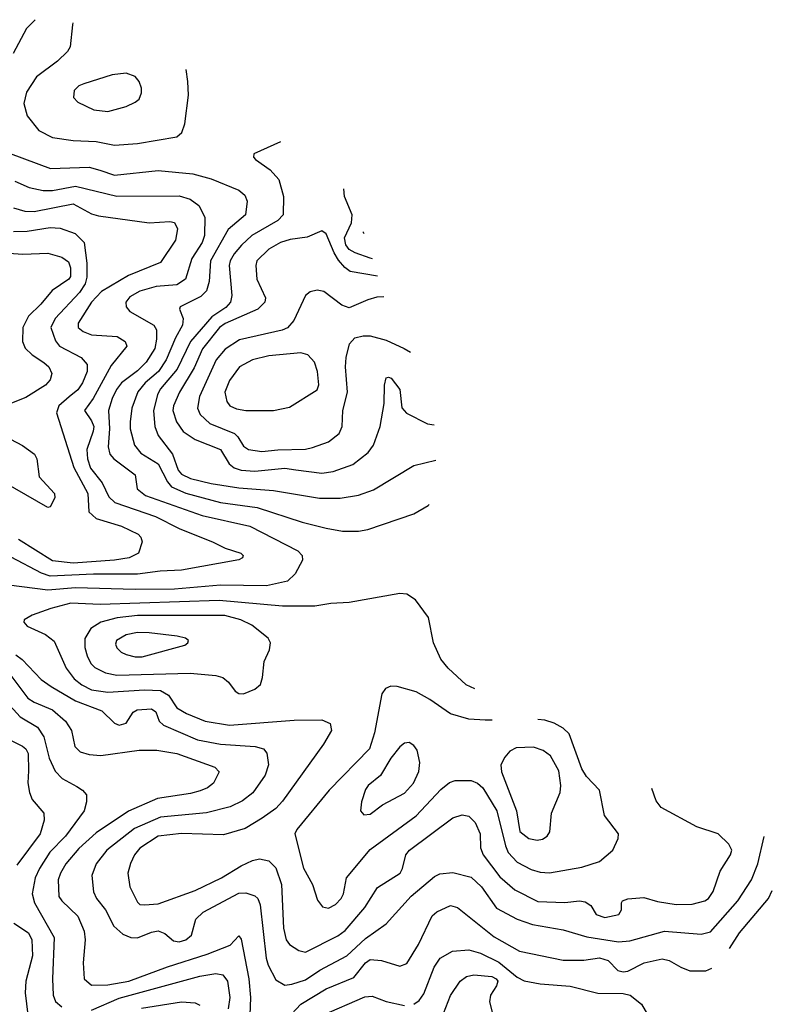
# Model space of a CAD drawing. Extents: x 997026 to 1115308, y 536381 to 619039.
# Tile 480 of 484: x 1088002 to 1091274, y 587375 to 591653. Entities that reach past the tile are written whole.
import ezdxf

# ---------------------------------------------------------------- set-up
doc = ezdxf.new("R2010")
doc.units = 0

msp = doc.modelspace()

# ---------------------------------------------------------------- linework, layer by layer
at = {"layer": '0CON20XD'}
for points in [[(1088070.3, 591653), (1088032.2, 591615), (1087973.8, 591506.2)], [(1088233.3, 591639.4), (1088231.3, 591631.3), (1088221.8, 591535), (1088210.9, 591515), (1088167.2, 591472.8), (1088075.3, 591404.7), (1088031.3, 591338.7), (1088020.7, 591289.3), (1088035.5, 591235), (1088085, 591171.1), (1088145, 591141.8), (1088235, 591127.8), (1088335, 591123.2), (1088415, 591108.4), (1088515, 591114.6), (1088685.8, 591144.2), (1088707.3, 591162.7), (1088719.8, 591200.2), (1088735.4, 591325), (1088732.7, 591385), (1088725.8, 591437)], [(1088385, 591254.5), (1088465, 591275.8), (1088505, 591294), (1088521.7, 591308.3), (1088532.5, 591335), (1088531.4, 591355), (1088522, 591385), (1088505, 591406), (1088465, 591420), (1088405, 591412.9), (1088281.2, 591375), (1088260, 591365), (1088239.2, 591345), (1088236, 591315), (1088254.5, 591294.5), (1088325, 591260.8), (1088385, 591254.5)], [(1089136.5, 591122.5), (1089019.5, 591070.5), (1089018.8, 591055), (1089028, 591045), (1089090.8, 591000.8), (1089128.1, 590958.1), (1089149.6, 590885), (1089148.2, 590805), (1089125, 590780.6), (1089011.8, 590715), (1088966.3, 590673.7), (1088935, 590635.3), (1088917, 590605), (1088913.5, 590585), (1088924.3, 590455), (1088918, 590425), (1088897.8, 590402.2), (1088838, 590362), (1088745, 590255.2), (1088686.2, 590135), (1088615, 590049.4), (1088601.7, 590025), (1088583.8, 589953.8), (1088589.5, 589885), (1088605, 589845.6), (1088665.9, 589765), (1088691.7, 589695), (1088705, 589677.8), (1088745, 589659), (1088835, 589638), (1088955, 589619.4), (1089105, 589607.1), (1089305, 589573.6), (1089395, 589573.4), (1089475, 589586.7), (1089540.1, 589609.9), (1089715, 589716.4), (1089810.6, 589739.7)], [(1087961.4, 591071.4), (1088136, 591006), (1088305, 591012.4), (1088350.9, 590999.1), (1088415, 590977.6), (1088605, 590998.2), (1088755, 590983.9), (1088835, 590962), (1088955, 590912.9), (1088980.7, 590890.7), (1088990.9, 590865), (1088984.5, 590805), (1088908.7, 590741.3), (1088832.2, 590605), (1088826.5, 590515), (1088814.4, 590475.6), (1088789.8, 590450.2), (1088699.2, 590405), (1088697.5, 590395), (1088712.3, 590355), (1088710.6, 590325), (1088679.5, 590270.5), (1088639.5, 590175), (1088606.3, 590125), (1088548, 590075), (1088515.6, 590035.6), (1088489.2, 589965), (1088483.2, 589905), (1088483.2, 589875), (1088501.3, 589805), (1088529.6, 589769.6), (1088605, 589723.3), (1088645.1, 589645.1), (1088662.8, 589622.8), (1088724.7, 589595.2), (1088875, 589555.5), (1089035, 589533.1), (1089229.5, 589469.5), (1089335, 589443.8), (1089405, 589430.5), (1089475, 589430.5), (1089515, 589437.8), (1089715, 589505.6), (1089777.9, 589542.1), (1089780.6, 589544.7), (1089781.9, 589545.9)], [(1087981.6, 590951.6), (1088044.1, 590924.1), (1088105, 590910.6), (1088145, 590911.3), (1088245, 590929.4), (1088425, 590886.1), (1088695, 590887.7), (1088743.6, 590873.6), (1088781.2, 590845), (1088807.1, 590795), (1088805.7, 590715), (1088794.8, 590685), (1088750.9, 590615), (1088722.7, 590525), (1088685, 590501.6), (1088595, 590494), (1088525, 590473.7), (1088480.6, 590449.4), (1088463.4, 590425), (1088464.7, 590405), (1088481.5, 590385), (1088585.4, 590325), (1088596.6, 590305), (1088597.6, 590265), (1088589.1, 590225), (1088551.7, 590165), (1088515, 590128), (1088444.2, 590075), (1088423.1, 590046.9), (1088405, 590007.8), (1088389, 589955), (1088393.4, 589875), (1088387.2, 589797.3), (1088394.7, 589765), (1088412.1, 589745), (1088504.5, 589675), (1088512.5, 589615), (1088549.5, 589585), (1088795, 589498.4), (1089002.3, 589452.3), (1089210.6, 589345), (1089229.5, 589325), (1089231.5, 589305), (1089200.4, 589245), (1089166.8, 589213.2), (1089075, 589193.5), (1088875, 589196.6), (1088675, 589178.9), (1088505, 589176.5), (1088245, 589184.9), (1088125, 589174.8), (1087955, 589196.7)], [(1089535.3, 590614.3), (1089525, 590616.7), (1089459.8, 590639.8), (1089434.9, 590654.9), (1089419.5, 590675), (1089414.8, 590705), (1089445, 590770.9), (1089447.1, 590805), (1089414.1, 590885), (1089411.3, 590917.6)], [(1087975, 590836.1), (1088025, 590821.2), (1088065, 590819.3), (1088235, 590852.9), (1088315, 590809.4), (1088345, 590800.9), (1088565, 590770.5), (1088655.7, 590775.7), (1088675, 590771.2), (1088688.1, 590745), (1088678.9, 590695), (1088615, 590597.3), (1088475, 590541.2), (1088358.6, 590471.4), (1088314.2, 590425), (1088256.5, 590335), (1088256.9, 590315), (1088277.9, 590297.9), (1088315, 590283.9), (1088425.9, 590275.9), (1088461.1, 590255), (1088468.5, 590235), (1088399.8, 590150.2), (1088322.4, 590007.6), (1088283.5, 589955), (1088315, 589909.5), (1088324.2, 589885), (1088322.4, 589865), (1088293.8, 589785), (1088296.8, 589745), (1088310.8, 589705), (1088360.2, 589640.2), (1088390.4, 589580.4), (1088416.2, 589555), (1088593.3, 589495), (1088695, 589442.9), (1088843.2, 589383.2), (1088895, 589356.7), (1088963.8, 589335), (1088973.8, 589325), (1088971.2, 589315), (1088955, 589305.7), (1088705, 589260.8), (1088612.8, 589257.2), (1088515, 589244.1), (1088323.7, 589243.7), (1088135, 589234.8), (1088097.5, 589247.5), (1087965, 589317.9)], [(1087975, 590733), (1088035, 590734.8), (1088135, 590749.8), (1088177.9, 590747.9), (1088243.5, 590723.5), (1088282.7, 590685), (1088294.3, 590595), (1088294, 590535), (1088287, 590505), (1088262.2, 590467.8), (1088156.8, 590355), (1088137.5, 590315), (1088158, 590258), (1088175.2, 590235.2), (1088270, 590185), (1088295.2, 590155), (1088295.2, 590124.8), (1088276, 590075), (1088255, 590044.8), (1088217.1, 590015), (1088173.2, 589975), (1088162.9, 589945), (1088237.9, 589707.9), (1088299.3, 589595), (1088302.9, 589515), (1088335.2, 589485.2), (1088445, 589452.6), (1088517.1, 589417.1), (1088528.5, 589405), (1088534.5, 589385), (1088518.9, 589335), (1088478, 589315), (1088415, 589304.5), (1088235, 589291.2), (1088145, 589302), (1087997.3, 589395)], [(1089558.2, 590539.2), (1089438.3, 590558.3), (1089415, 590575.9), (1089388.4, 590608.4), (1089369.5, 590639.5), (1089335, 590723.1), (1089316.1, 590736.1), (1089251.9, 590708.1), (1089177.3, 590697.3), (1089135.7, 590685), (1089085, 590656.2), (1089033.8, 590605), (1089028.8, 590585), (1089033.8, 590525), (1089070.6, 590445), (1089068.6, 590425), (1089037.1, 590395), (1088895, 590333.5), (1088870.2, 590315), (1088797.3, 590222.7), (1088760.3, 590139.7), (1088696.6, 590035), (1088670.7, 589975), (1088667.8, 589955), (1088683.7, 589905), (1088713.5, 589863.5), (1088765, 589828.6), (1088875, 589785.3), (1088912.6, 589722.6), (1088935.2, 589705.2), (1088965, 589696), (1089025, 589691.3), (1089155, 589703.7), (1089202.4, 589697.6), (1089315, 589683.1), (1089365, 589689.3), (1089450, 589720), (1089517.6, 589772.4), (1089539.5, 589805), (1089568.9, 589885), (1089586, 589985), (1089588, 590065), (1089595, 590096.7), (1089605, 590100), (1089616.7, 590095), (1089655, 590046.7), (1089663.6, 589966.4), (1089683.6, 589943.6), (1089775, 589896.5), (1089803.6, 589892.5)], [(1089499.7, 590723.3), (1089496.9, 590726.9), (1089496.2, 590731.7)], [(1087915, 590642.1), (1088015.9, 590634.1), (1088125, 590638.5), (1088185, 590620.5), (1088215, 590600.8), (1088223.5, 590575), (1088222.6, 590537.4), (1088216.5, 590525), (1088143.4, 590476.6), (1088095, 590417.3), (1088040.3, 590365), (1088016.4, 590315), (1088014.1, 590255), (1088025.7, 590225.7), (1088056.1, 590196.1), (1088107, 590163), (1088128.6, 590145), (1088141.4, 590115), (1088135, 590088.8), (1088114.2, 590065), (1088028.5, 590011.5), (1087945, 589978.5)], [(1089585.5, 590449.5), (1089555, 590447.1), (1089515.5, 590435.5), (1089435, 590401.4), (1089402.2, 590412.2), (1089325, 590472), (1089295, 590477.5), (1089265, 590470.8), (1089245, 590454), (1089193.4, 590346.6), (1089166.2, 590313.9), (1089143.5, 590303.5), (1088957.7, 590262.3), (1088895, 590221.8), (1088856.1, 590175), (1088784.1, 590015.9), (1088775.8, 589965), (1088787.1, 589937.1), (1088828.3, 589898.3), (1088935.6, 589855), (1088951.2, 589841.2), (1088975, 589800), (1088996.2, 589785), (1089055, 589776.9), (1089125, 589784.6), (1089245, 589787.5), (1089275, 589793.5), (1089345, 589818.4), (1089391.5, 589855), (1089404.7, 589885), (1089407.3, 589955), (1089426.5, 590035), (1089418.1, 590145), (1089420.7, 590185), (1089435.6, 590245), (1089458.7, 590271.3), (1089495, 590280), (1089525, 590279.2), (1089595, 590260.7), (1089673.9, 590223.9), (1089700.8, 590207.8)], [(1089105, 589954.7), (1089175, 589970), (1089295.7, 590045), (1089303.2, 590066.8), (1089297.3, 590125), (1089283.5, 590165), (1089255, 590197.5), (1089225, 590205.5), (1089085, 590192), (1089015, 590175.3), (1088958.5, 590145), (1088914.5, 590085), (1088894.6, 590034.6), (1088903.4, 589993.4), (1088916.2, 589975), (1088945, 589962.3), (1088985, 589954.7), (1089105, 589954.7)], [(1087935.5, 589845.5), (1088015, 589802.9), (1088067.5, 589765), (1088077.5, 589745), (1088086.9, 589666.9), (1088154, 589595), (1088155.8, 589575), (1088135, 589536.7), (1088125, 589533.3), (1087933.9, 589643.9)], [(1089979.9, 588746.2), (1089943.2, 588763.2), (1089864.4, 588835), (1089833.5, 588875), (1089801.1, 588945), (1089778.9, 589055), (1089722.6, 589132.6), (1089685, 589157.5), (1089655, 589159.2), (1089435, 589121.4), (1089355, 589116.7), (1089285, 589104.6), (1089145.3, 589104.7), (1088869.9, 589129.9), (1088352.3, 589112.3), (1088225, 589118.4), (1088138, 589095), (1088056.2, 589065), (1088022, 589045), (1088020, 589035), (1088035, 589017.5), (1088115, 588981.1), (1088152.4, 588952.4), (1088204.7, 588835), (1088239.2, 588789.2), (1088272.5, 588762.5), (1088315, 588741.9), (1088385, 588731.8), (1088545, 588741.7), (1088615, 588738.4), (1088648.5, 588718.5), (1088685, 588662.9), (1088728, 588638), (1088808, 588605), (1088915, 588587.7), (1089195, 588609.5), (1089315, 588611.4), (1089351.2, 588595), (1089358, 588565), (1089322.9, 588505), (1089145, 588257.8), (1089115, 588225.5), (1089057, 588183), (1088981.8, 588138.2), (1088888.2, 588111.8), (1088705, 588116.3), (1088605, 588105.8), (1088525, 588053.9), (1088501.1, 588025), (1088483.6, 587986.4), (1088472.9, 587945), (1088480.9, 587885), (1088515, 587818), (1088525, 587809.2), (1088545, 587807.1), (1088605, 587811.5), (1088765, 587870), (1088880, 587925), (1088965, 587976.9), (1089015, 588000), (1089045, 588007.5), (1089085, 587997.8), (1089115, 587968), (1089139.7, 587895), (1089149.2, 587705), (1089160.8, 587655), (1089175.7, 587635), (1089215, 587608.5), (1089245, 587601.8), (1089385, 587672.7), (1089416.4, 587695), (1089502.7, 587795), (1089557.9, 587882.1), (1089655.6, 587945), (1089666.5, 587965), (1089680.5, 588025), (1089697.1, 588045), (1089885, 588185.6), (1089925, 588197.8), (1089955, 588192.9), (1089981.9, 588165), (1090003.6, 588115), (1090005.4, 588055), (1090017.3, 588025), (1090088.7, 587928.7), (1090155, 587871.8), (1090255, 587821.2), (1090372.2, 587817.8), (1090435, 587824.4), (1090460, 587820), (1090484.3, 587804.3), (1090508.6, 587765), (1090545, 587752.3), (1090606.2, 587765), (1090618.8, 587785), (1090617.5, 587815), (1090622.5, 587825), (1090645, 587833.8), (1090715, 587838.5), (1090775, 587821.2), (1090855, 587807.9), (1090925, 587809.6), (1090980, 587825), (1090995.5, 587835), (1091016.2, 587865), (1091046.5, 587953.5), (1091092.5, 588025), (1091097.1, 588045), (1091085, 588070), (1091038.8, 588115), (1090945, 588145.6), (1090789.9, 588229.9), (1090768.5, 588258.5), (1090749.8, 588312.8)], [(1088975, 588724.5), (1089025, 588743.5), (1089048.6, 588765), (1089057.5, 588795), (1089064.3, 588865), (1089088.6, 588915), (1089091.9, 588945), (1089082.9, 588965), (1089011.7, 589021.7), (1088962.9, 589045), (1088894.3, 589064.3), (1088515, 589063.5), (1088425.7, 589054.3), (1088355.6, 589035), (1088311.9, 589008.1), (1088285.3, 588964.7), (1088285.9, 588925), (1088295, 588889.2), (1088312, 588855), (1088328.3, 588838.3), (1088375.2, 588815.2), (1088425.2, 588805.2), (1088743.4, 588813.4), (1088855, 588803.4), (1088885, 588795.4), (1088910, 588775), (1088939.2, 588735), (1088955, 588725.6), (1088975, 588724.5)], [(1088505, 588884.7), (1088535, 588884.7), (1088720, 588935), (1088733.8, 588945), (1088736.2, 588955), (1088723.8, 588965), (1088686.7, 588975), (1088565, 588989), (1088515, 588990), (1088465, 588980.7), (1088422.9, 588955), (1088419.3, 588939.3), (1088424.1, 588924.1), (1088442.9, 588905), (1088464.7, 588894.7), (1088505, 588884.7)], [(1087985, 588893.3), (1088013.6, 588873.6), (1088096.3, 588786.3), (1088138.8, 588755), (1088245, 588693.9), (1088359.5, 588649.5), (1088415, 588597.1), (1088435, 588587.1), (1088465, 588596), (1088496.1, 588643.9), (1088512.5, 588655), (1088575, 588658.6), (1088594, 588645), (1088608.9, 588605), (1088627.8, 588587.7), (1088775, 588524.3), (1088875, 588505.2), (1089025.7, 588495.7), (1089061.4, 588485), (1089076.7, 588466.7), (1089083.8, 588415), (1089069.9, 588370.1), (1089016.2, 588293.8), (1088971.4, 588258.6), (1088917.2, 588232.8), (1088815, 588206.2), (1088615, 588187.5), (1088501.4, 588138.6), (1088381.8, 588045), (1088335.4, 587985), (1088316.2, 587935), (1088323.5, 587863.5), (1088336.9, 587835), (1088375.6, 587785.6), (1088412.3, 587715), (1088450.2, 587680.2), (1088485, 587665.5), (1088515, 587663.5), (1088575, 587688.2), (1088605, 587693.6), (1088632.9, 587682.9), (1088671, 587651), (1088695, 587646.1), (1088725, 587654.7), (1088749.5, 587675), (1088767.5, 587745), (1088800.5, 587775), (1088955, 587858), (1088985, 587859.5), (1089025, 587846.2), (1089037.1, 587835), (1089047.6, 587807.6), (1089074.2, 587575), (1089082.5, 587545), (1089115, 587481.1), (1089155, 587458.7), (1089185, 587461.9), (1089245, 587481.4), (1089306.3, 587523.7), (1089425, 587585.7), (1089505, 587661.1), (1089594.8, 587725.2), (1089704.6, 587845), (1089805, 587930.4), (1089828.8, 587941.2), (1089885, 587947.6), (1089965, 587926.6), (1090010.3, 587885), (1090075, 587793.2), (1090165, 587744.7), (1090231.7, 587721.7), (1090365, 587697.9), (1090467.8, 587667.8), (1090605, 587646.7), (1090655, 587650.3), (1090805, 587692.4), (1090965, 587679.7), (1091005, 587689.3), (1091124.1, 587825), (1091182.7, 587915), (1091211.1, 587985), (1091238.3, 588103.4)], [(1087963.5, 588803.5), (1088038.4, 588705), (1088065, 588687.7), (1088145, 588654.1), (1088201.1, 588605), (1088228.2, 588565), (1088241.9, 588495), (1088265, 588471.5), (1088305, 588459.6), (1088355, 588456.2), (1088521.5, 588478.5), (1088598.5, 588478.5), (1088685, 588465.3), (1088850, 588405), (1088870, 588385), (1088845, 588336.2), (1088818, 588315), (1088787.3, 588302.7), (1088745, 588290.8), (1088600.9, 588269.1), (1088475, 588214.1), (1088335, 588120), (1088258.8, 588051.2), (1088203.5, 587985), (1088179.3, 587945), (1088169.1, 587915), (1088172.8, 587842.8), (1088185, 587823.8), (1088255, 587757.8), (1088282.3, 587692.3), (1088287.7, 587655), (1088278.9, 587555), (1088283.1, 587485), (1088315, 587458.5), (1088385, 587460), (1088476.9, 587475), (1088645, 587537.3), (1088817.6, 587592.4), (1088917.6, 587632.4), (1088955, 587672.5), (1088965, 587657.5), (1088998.4, 587485), (1089006, 587404), (1089002.9, 587327.1)], [(1090055.7, 588609.8), (1090025, 588608.9), (1089955, 588613.4), (1089875, 588636.9), (1089785, 588699.1), (1089725, 588732.1), (1089642.5, 588755), (1089615, 588757.1), (1089592.6, 588747.4), (1089576.6, 588723.4), (1089545, 588554), (1089523.4, 588485), (1089347.3, 588305), (1089206.5, 588135), (1089198.2, 588115), (1089236.2, 587966.2), (1089274.7, 587894.7), (1089297.2, 587827.2), (1089318.5, 587798.5), (1089345, 587792.9), (1089375, 587807.9), (1089399.6, 587835), (1089409.6, 587855), (1089422.9, 587925), (1089525, 588047.2), (1089725, 588193.5), (1089832.5, 588307.5), (1089871.1, 588338.9), (1089895, 588347.6), (1089965, 588346.8), (1089991.8, 588335), (1090015.3, 588315), (1090076.5, 588215), (1090113.6, 588063.6), (1090125.7, 588035), (1090165, 587992.9), (1090225, 587960.6), (1090265, 587949.1), (1090305, 587946.7), (1090445, 587970), (1090522, 587995), (1090580, 588045), (1090604.2, 588095), (1090605.7, 588115), (1090544.5, 588195), (1090522.2, 588305), (1090466.5, 588365), (1090445, 588398.6), (1090390.3, 588550.3), (1090365.2, 588575.2), (1090325, 588596.6), (1090285, 588609.2), (1090254.7, 588612)], [(1087945, 588688.9), (1088004.1, 588624.1), (1088079.2, 588579.2), (1088106.7, 588536.7), (1088130.8, 588445), (1088157.3, 588387.3), (1088186.6, 588356.6), (1088251.1, 588321.1), (1088276, 588305), (1088292.5, 588285), (1088293.1, 588255), (1088282.1, 588215), (1088201.6, 588105), (1088133.8, 588036.2), (1088088.4, 587965), (1088069.8, 587925), (1088057.2, 587855), (1088066.4, 587815), (1088151.8, 587665), (1088145.3, 587485), (1088147.5, 587415), (1088157.4, 587387.4), (1088185, 587363.8)], [(1087917.8, 588545), (1088015, 588496.9), (1088029.5, 588485), (1088038.9, 588465), (1088040.6, 588389.4), (1088037.4, 588337.4), (1088044.6, 588294.6), (1088057.1, 588265), (1088107.1, 588205), (1088109.4, 588175), (1088091.1, 588115), (1087990.6, 587979.4)], [(1089497.7, 588197.7), (1089525, 588200.6), (1089578.8, 588241.2), (1089675, 588291.8), (1089713.6, 588335), (1089736.7, 588386.7), (1089741.5, 588425), (1089729.3, 588479.3), (1089715, 588498.8), (1089695, 588512), (1089675, 588510), (1089655, 588494), (1089616.2, 588443.8), (1089570.8, 588369.1), (1089516.5, 588325), (1089505, 588308.6), (1089488.5, 588255), (1089484, 588215), (1089497.7, 588197.7)], [(1090252, 588088), (1090275, 588091.8), (1090294.4, 588105), (1090306.1, 588123.9), (1090313.5, 588205), (1090352.1, 588295), (1090354.6, 588325), (1090345, 588388.8), (1090310, 588455), (1090278.3, 588478.3), (1090235, 588491.5), (1090160.5, 588489.5), (1090132.9, 588475), (1090111.4, 588448.6), (1090093.6, 588415), (1090096.2, 588385), (1090161.8, 588215), (1090175.5, 588125), (1090215.3, 588095.3), (1090252, 588088)], [(1091088.2, 587617.5), (1091131.3, 587685), (1091257.6, 587835), (1091273.6, 587869.3)], [(1089165, 587312.2), (1089224.6, 587375), (1089335, 587442.5), (1089455, 587491.6), (1089505, 587554.6), (1089525, 587569.3), (1089574.6, 587564.6), (1089655, 587540), (1089685, 587552), (1089735.7, 587634.3), (1089795, 587759.2), (1089815, 587777.1), (1089875, 587804.3), (1089905, 587795.7), (1090065, 587668.2), (1090175, 587606.2), (1090365, 587567.2), (1090453.7, 587566.4), (1090523.1, 587576.9), (1090560.6, 587565), (1090602.4, 587522.4), (1090625, 587515.5), (1090645, 587518.2), (1090716.2, 587555), (1090795, 587571.8), (1090825, 587565.5), (1090875.5, 587535.5), (1090915, 587520.6), (1090985, 587520.5), (1091010, 587531.2)], [(1087977.3, 587727.3), (1088040, 587685), (1088055.8, 587655), (1088057.8, 587585), (1088029.7, 587475), (1088026.6, 587425), (1088038.5, 587328.5)], [(1089715, 587374.7), (1089738.4, 587391.6), (1089759.6, 587420.4), (1089804, 587536), (1089830, 587575), (1089883.8, 587606.2), (1089955, 587610.8), (1090005, 587597.4), (1090085, 587557.3), (1090165, 587492.2), (1090195, 587476.5), (1090264.4, 587464.4), (1090395, 587453.9), (1090515, 587423.6), (1090625, 587422.2), (1090655.2, 587415.2), (1090704.6, 587375), (1090769.4, 587265)], [(1088315, 587348.7), (1088435, 587401.2), (1088785, 587496.9), (1088855, 587508), (1088885, 587502.4), (1088906.1, 587475), (1088915.2, 587405), (1088908.6, 587355)], [(1089845, 587334.2), (1089875, 587412.9), (1089917.5, 587475), (1089944.3, 587495), (1089976.3, 587503.6), (1090054.2, 587495), (1090073.6, 587485), (1090080, 587475), (1090075.3, 587455), (1090049.3, 587415), (1090044.2, 587385), (1090057.2, 587335)], [(1089315, 587326.8), (1089502.9, 587407.1), (1089535, 587410), (1089595, 587386.4), (1089675, 587369.2)], [(1088532, 587358), (1088705.8, 587385.8), (1088765, 587380.9), (1088785, 587370.6)]]:
    msp.add_lwpolyline(points, dxfattribs=at)

doc.saveas('drawing.dxf')
